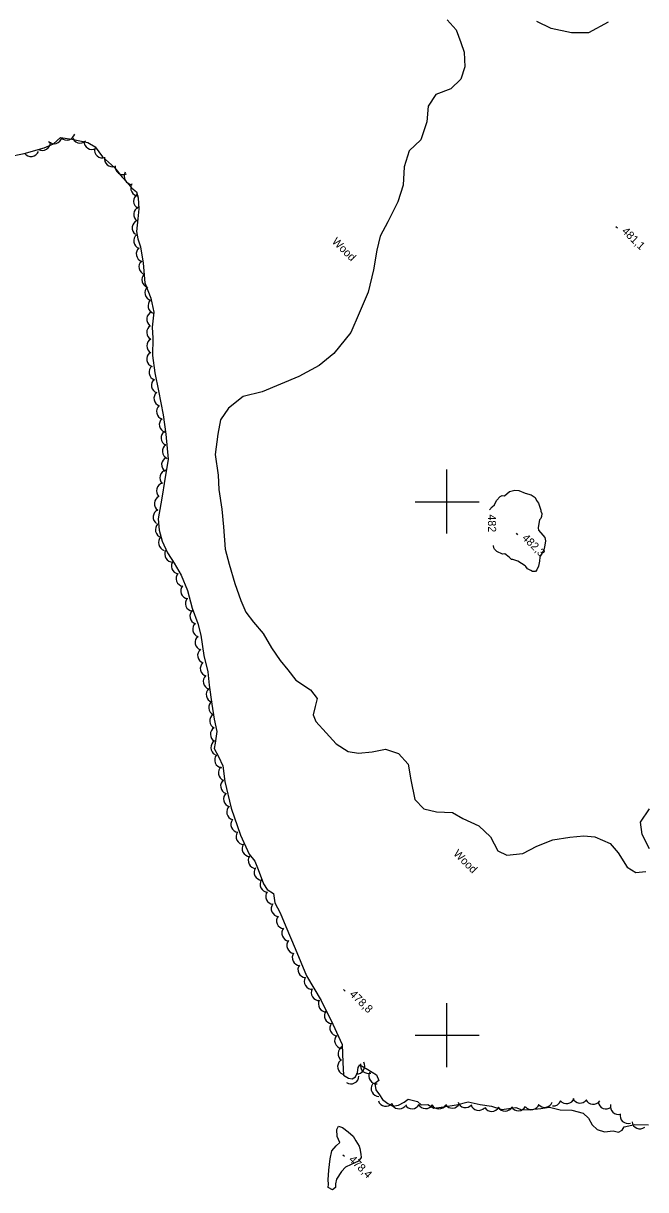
# Model space of a CAD drawing. Extents: x 642515 to 647219, y 6080136 to 6084356.
# Drawn here: x 643641.3 to 643874.6, y 6082342.3 to 6082779.5 of the extents above; entities that cross this region are included whole.
import ezdxf

# ---------------------------------------------------------------- set-up
doc = ezdxf.new("R2010")
doc.units = 0
for name, color, linetype in [('Level 1', 7, 'Continuous'), ('Level 2', 7, 'Continuous'), ('Level 3', 7, 'Continuous'), ('Level 4', 7, 'Continuous'), ('Level 44', 7, 'Continuous'), ('Level 61', 7, 'Continuous')]:
    doc.layers.add(name, color=color, linetype=linetype)

msp = doc.modelspace()

# ---------------------------------------------------------------- linework, layer by layer
at = {"layer": 'Level 1'}
for points in [[(643800.18, 6082780.75), (643803.59, 6082776.96), (643805.33, 6082772.27), (643806.57, 6082768.58), (643806.88, 6082763.16), (643805.33, 6082758.57), (643801.59, 6082754.94), (643795.9, 6082752.77), (643793.09, 6082748.46), (643792.57, 6082742.47), (643790.29, 6082735.81), (643786, 6082731.67), (643784.09, 6082725.69), (643783.7, 6082718.73), (643781.72, 6082712.51), (643778.01, 6082705.05), (643775.13, 6082699.72), (643773.8, 6082694.47)], [(643860.6, 6082779.91), (643853.21, 6082775.85), (643846.84, 6082775.85), (643839.13, 6082777.45), (643833.85, 6082780.12)], [(643773.8, 6082694.47), (643772.57, 6082687.11), (643770.62, 6082678.69), (643767.18, 6082670.85), (643764.15, 6082663.56), (643757.7, 6082655.64), (643752.25, 6082651.25), (643744.63, 6082647.02), (643730.85, 6082641.38), (643723.77, 6082639.54), (643718.28, 6082635.19), (643715.24, 6082630.79), (643714.24, 6082625.49), (643713.24, 6082617.78), (643714.32, 6082610.06), (643714.63, 6082604.75), (643715.7, 6082597.36), (643716.32, 6082590.68), (643716.94, 6082582.37), (643718.52, 6082576.76), (643720.64, 6082569.52), (643722.92, 6082563.05), (643724.77, 6082558.68), (643727.56, 6082555), (643731.27, 6082550.73), (643734.35, 6082545.4), (643737.64, 6082540.58), (643740.42, 6082537.15), (643743.46, 6082533.25), (643748.97, 6082529.68), (643751.45, 6082526.43), (643750.75, 6082523.43), (643749.93, 6082520.23), (643750.99, 6082517.72), (643754.9, 6082513.5), (643758.65, 6082509.36), (643763.1, 6082506.51), (643766.96, 6082505.9), (643772.1, 6082506.37), (643777.14, 6082507.4), (643781.98, 6082505.74), (643785.59, 6082501.79), (643786.53, 6082495.92), (643788.12, 6082488.46), (643791.5, 6082485.03), (643796.23, 6082483.86), (643802.18, 6082483.68), (643806.11, 6082481.45), (643812.02, 6082478.6), (643816.41, 6082474.49)], [(643876.06, 6082469.98), (643873.24, 6082475.39), (643872.69, 6082479.98), (643875.99, 6082484.97)], [(643816.41, 6082474.49), (643819.14, 6082469.33), (643822.6, 6082467.6), (643828.59, 6082468.24), (643833.77, 6082471.06), (643839.84, 6082473.4), (643846.13, 6082474.38), (643851.43, 6082474.94), (643855.56, 6082474.55), (643861.33, 6082471.97), (643864.34, 6082468.48), (643867.65, 6082463.1), (643870.95, 6082461.21), (643874.72, 6082461.53)]]:
    msp.add_lwpolyline(points, dxfattribs=at)
at = {"layer": 'Level 2'}
for points in [[(643816.13, 6082597.06), (643817.13, 6082598.17), (643817.91, 6082599.02), (643818.72, 6082600.61), (643820.11, 6082602.14), (643820.83, 6082602.42), (643821.73, 6082602.39), (643823.52, 6082604.02), (643825.61, 6082604.46), (643827.08, 6082604.37), (643829.49, 6082603.28), (643831.72, 6082602.66), (643833.15, 6082601.68), (643833.6, 6082600.81), (643833.69, 6082600.57), (643834.47, 6082599.56), (643835.33, 6082596.92), (643835.34, 6082596.6), (643835.63, 6082595.72), (643835.52, 6082594.58), (643835.32, 6082593.83), (643834.85, 6082593.32), (643834.51, 6082591.93), (643834.27, 6082590.29), (643834.47, 6082589.49), (643836.11, 6082587.54), (643836.8, 6082586.77), (643837.02, 6082585.48), (643836.98, 6082584.58), (643836.72, 6082583.27), (643836.45, 6082582.12), (643836.24, 6082581.54), (643835.03, 6082579.69), (643834.88, 6082579.36), (643834.79, 6082577.9), (643834.53, 6082576.58), (643834.4, 6082575.93), (643833.81, 6082574.6), (643833.36, 6082573.93), (643832.14, 6082573.94), (643831.55, 6082574.32), (643830.3, 6082574.98), (643829.69, 6082575.85), (643829.43, 6082576.08), (643826.74, 6082577.88)], [(643826.74, 6082577.88), (643824.76, 6082578.43), (643824.35, 6082578.49), (643823.42, 6082579.33), (643821.81, 6082580.63), (643820.92, 6082580.5), (643818.76, 6082581.53), (643817.91, 6082582.29), (643817.64, 6082582.85), (643817.59, 6082583.74)]]:
    msp.add_lwpolyline(points, dxfattribs=at)
at = {"layer": 'Level 3'}
for p, q in [((643863.43, 6082703.34), (643864, 6082702.78)), ((643826.02, 6082588.34), (643826.59, 6082587.78)), ((643761.38, 6082417.29), (643761.96, 6082416.73)), ((643761.09, 6082355.34), (643761.66, 6082354.78))]:
    msp.add_line(p, q, dxfattribs=at)
at = {"layer": 'Level 4'}
for points in [[(643635.5, 6082729.42), (643641.61, 6082730.68), (643649.19, 6082732.72), (643652.67, 6082734.25), (643655.28, 6082736.65), (643659.52, 6082736.09)], [(643659.52, 6082736.09), (643665.53, 6082734.8), (643668.24, 6082733.13), (643671.03, 6082729.45), (643675.56, 6082725.36), (643678.38, 6082721.73), (643680.38, 6082719.69), (643681.92, 6082717.76), (643683.76, 6082716.33), (643684.33, 6082714.1), (643684.68, 6082709.97), (643684.28, 6082706.21), (643683.73, 6082701.42), (643684.21, 6082698.65), (643685.2, 6082695.66), (643686.23, 6082689.59), (643686.85, 6082682.19), (643689.14, 6082676.39), (643690.29, 6082671.15), (643689.61, 6082665.61), (643689.93, 6082661.44), (643689.76, 6082654.99), (643690.57, 6082648.5), (643691.97, 6082641.72), (643693.78, 6082632.7), (643694.72, 6082625.4), (643695.57, 6082616.09), (643694.12, 6082606.91), (643693.52, 6082603.02), (643692.82, 6082599.3), (643691.87, 6082593.71), (643692.27, 6082589.47), (643693.32, 6082585.34), (643695.44, 6082581.02), (643697.91, 6082577.09), (643700.49, 6082572.59), (643702.89, 6082566.85), (643704.61, 6082560.26), (643706.77, 6082554.51), (643707.91, 6082550.14), (643708.99, 6082542.49), (643710.55, 6082536.43), (643711.04, 6082531.33), (643711.97, 6082524.21), (643712.89, 6082518.57), (643713.81, 6082513.95), (643713.23, 6082509.58), (643712.93, 6082507.6), (643714.44, 6082504.68), (643716.15, 6082501.13), (643716.89, 6082495.27), (643719.24, 6082485.32)], [(643719.24, 6082485.32), (643722.7, 6082475.15), (643726, 6082468.08), (643728.15, 6082465.36), (643729.42, 6082462.28), (643731.39, 6082456.94), (643732.74, 6082454.72), (643735.11, 6082453.29), (643735.67, 6082449.76), (643737.55, 6082446.05), (643739.71, 6082440.93), (643743.23, 6082432.64), (643747.47, 6082422.48), (643752.96, 6082413.2), (643757.29, 6082404.35), (643760.81, 6082396.68), (643761.11, 6082389.92), (643761.37, 6082385.19), (643763.21, 6082384.04), (643764.65, 6082383.83), (643765.79, 6082384.59), (643766.56, 6082386.14), (643766.83, 6082388.07), (643767.42, 6082389.08), (643770.46, 6082387.28), (643773.71, 6082385.28), (643774.6, 6082383.24), (643773.04, 6082382.02), (643773.41, 6082379.67), (643774.9, 6082377.87), (643775.97, 6082376.13), (643778.01, 6082374.6), (643779.87, 6082373.55), (643781.96, 6082373.99), (643784.06, 6082375.12), (643785.56, 6082376.17), (643789.11, 6082375.38), (643790.41, 6082374.06), (643792.97, 6082374.23), (643795.25, 6082372.8), (643797.92, 6082373.18), (643803.7, 6082374.09), (643808.09, 6082375.18), (643812.63, 6082374.19), (643816.83, 6082373.51), (643820.73, 6082372.32), (643825.91, 6082373.08), (643828.24, 6082372.22), (643831.42, 6082372.3), (643835.32, 6082372.67)], [(643835.32, 6082372.67), (643838.55, 6082373.16), (643842.52, 6082372.23), (643846.93, 6082372.13), (643851.16, 6082370.96), (643853.22, 6082369.1), (643854.5, 6082366.56), (643856.38, 6082364.86), (643859.13, 6082363.94), (643862.45, 6082364.36), (643864.44, 6082363.81), (643865.86, 6082364.53), (643866.61, 6082365.88), (643870.56, 6082366.66), (643875.71, 6082366.51)], [(643767.49, 6082357.74), (643767.9, 6082355.6), (643767.97, 6082354.3), (643766.94, 6082352.98), (643764.28, 6082351.66), (643762.09, 6082350.68), (643760.54, 6082349.13), (643758.67, 6082346.18), (643758.39, 6082344.49), (643758.35, 6082343.06), (643757.25, 6082342.27), (643755.62, 6082343.04), (643755.71, 6082344.27), (643755.54, 6082345.98), (643755.87, 6082349.55), (643756.33, 6082353.78), (643756.93, 6082356.87), (643758.59, 6082358.71), (643760.03, 6082359.89), (643758.92, 6082362.2), (643758.9, 6082364.77), (643759.49, 6082366.03), (643761.02, 6082365.58), (643763.07, 6082363.97), (643764.99, 6082362.31), (643765.95, 6082360.52), (643767.16, 6082358.58), (643767.49, 6082357.74)]]:
    msp.add_lwpolyline(points, dxfattribs=at)
at = {"layer": 'Level 44'}
for centre, start, end in [((643657.68, 6082738.7), 225.7416, 345.7195), ((643648.47, 6082734.81), 241.0951, 1.0731), ((643652.86, 6082737.34), 225.7416, 345.7195), ((643662.63, 6082737.55), 192.7146, 312.6926), ((643667.08, 6082735.17), 177.7726, 297.7505), ((643644.21, 6082732.55), 218.028, 338.0059), ((643670.98, 6082731.99), 168.6625, 288.6405), ((643674.73, 6082728.68), 168.6625, 288.6405), ((643678.74, 6082725.75), 174.4096, 294.3876), ((643682.14, 6082722.07), 149.2636, 269.2416), ((643684.58, 6082717.71), 149.2636, 269.2416), ((643685.64, 6082712.81), 121.9937, 241.9716), ((643685.72, 6082707.77), 113.4898, 233.4678), ((643685.15, 6082702.8), 113.4898, 233.4678), ((643685.7, 6082697.97), 131.2383, 251.2162), ((643686.67, 6082693.07), 131.2383, 251.2162), ((643687.68, 6082688.18), 132.6194, 252.5974), ((643688.77, 6082683.3), 133.3142, 253.2921), ((643689.92, 6082678.44), 133.3142, 253.2921), ((643691.07, 6082673.57), 133.3142, 253.2921), ((643690.59, 6082668.51), 112.8165, 232.7945), ((643690.59, 6082663.56), 121.2787, 241.2566), ((643690.64, 6082658.56), 119.526, 239.5039), ((643690.6, 6082653.61), 130.1346, 250.1125), ((643691.48, 6082648.69), 130.1346, 250.1125), ((643692.37, 6082643.77), 130.5932, 250.5711), ((643693.29, 6082638.86), 130.5932, 250.5711), ((643694.26, 6082633.96), 132.0251, 252.003), ((643695.3, 6082629.07), 132.0251, 252.003), ((643695.98, 6082624.09), 125.3772, 245.3551), ((643696.45, 6082619.11), 125.3772, 245.3551), ((643696.18, 6082614.07), 115.9931, 235.971), ((643695.53, 6082609.08), 105.4959, 225.4739), ((643694.27, 6082604.24), 105.4959, 225.4739), ((643693.45, 6082599.38), 115.0082, 234.9862), ((643693.01, 6082594.4), 115.0082, 234.9862), ((643693.84, 6082589.61), 133.475, 253.453), ((643695, 6082584.74), 133.475, 253.453), ((643697.34, 6082580.45), 150.4707, 270.4487), ((643699.83, 6082576.06), 140.8007, 260.7786), ((643701.6, 6082571.39), 140.8007, 260.7786), ((643703.37, 6082566.71), 140.5438, 260.5217), ((643705.12, 6082562.03), 140.5438, 260.5217), ((643706.79, 6082557.27), 131.8428, 251.8208), ((643707.81, 6082552.38), 131.8428, 251.8208), ((643708.75, 6082547.46), 130.4378, 250.4157), ((643709.66, 6082542.54), 130.4378, 250.4157), ((643710.68, 6082537.66), 132.7596, 252.7375), ((643711.78, 6082532.78), 132.7596, 252.7375), ((643712.88, 6082527.91), 132.7596, 252.7375), ((643713.82, 6082522.96), 124.0854, 244.0633), ((643714.18, 6082517.97), 124.0854, 244.0633), ((643714.46, 6082512.97), 121.7681, 241.746), ((643714.61, 6082507.97), 121.7681, 241.746), ((643716.05, 6082503.35), 141.8555, 261.8334), ((643717.45, 6082498.51), 129.6375, 249.6154), ((643718.29, 6082493.58), 129.6375, 249.6154), ((643719.4, 6082488.73), 133.4553, 253.4332), ((643720.57, 6082483.87), 133.4553, 253.4332), ((643722.15, 6082479.19), 142.739, 262.7169), ((643724.08, 6082474.6), 146.9977, 266.9756), ((643726.35, 6082470.15), 146.9977, 266.9756), ((643728.62, 6082465.69), 146.9977, 266.9756), ((643730.85, 6082461.22), 146.3703, 266.3482), ((643733.07, 6082456.74), 146.3703, 266.3482), ((643735.18, 6082452.19), 144.3905, 264.3684), ((643737.24, 6082447.64), 144.3905, 264.3684), ((643739.24, 6082443.05), 143.5269, 263.5048), ((643741.23, 6082438.45), 141.8537, 261.8316), ((643743.09, 6082433.81), 141.8537, 261.8316), ((643745.13, 6082429.27), 145.5063, 265.4843), ((643747.28, 6082424.76), 145.5063, 265.4843), ((643749.61, 6082420.38), 152.093, 272.0709), ((643752.26, 6082416.14), 152.093, 272.0709), ((643754.92, 6082411.9), 152.093, 272.0709), ((643757.21, 6082407.43), 144.1308, 264.1088), ((643759.25, 6082402.86), 144.1308, 264.1088), ((643761.02, 6082398.16), 139.3362, 259.3142), ((643762.28, 6082393.27), 116.2573, 236.2353), ((643762.12, 6082388.36), 130.3262, 250.3041), ((643766.3, 6082388.66), 266.9975, 26.9754), ((643770.66, 6082388.82), 168.0856, 288.0636), ((643764.13, 6082384.92), 237.5432, 357.5212), ((643773.83, 6082384.91), 152.8181, 272.7961), ((643774.7, 6082380.17), 147.3272, 267.3052), ((643777.25, 6082376.52), 199.2458, 319.2238), ((643782.16, 6082375.58), 199.2458, 319.2238), ((643802.07, 6082375.83), 214.3887, 334.3666), ((643807.13, 6082376.04), 197.8541, 317.8321), ((643836.75, 6082376.1), 219.9886, 339.9665), ((643840.03, 6082376.67), 263.61, 339.6406), ((643844.96, 6082377.51), 219.6627, 339.6406), ((643849.99, 6082377.72), 204.5845, 324.5625), ((643854.96, 6082377.25), 204.5845, 324.5625), ((643859.74, 6082375.54), 189.4055, 309.3835), ((643787.1, 6082375.63), 211.0239, 331.0019), ((643792.11, 6082375.65), 208.8477, 328.8257), ((643797.11, 6082375.55), 208.8477, 328.8257), ((643812.01, 6082374.99), 197.8541, 317.8321), ((643816.9, 6082374.6), 211.1813, 331.1592), ((643821.89, 6082374.7), 211.1813, 331.1592), ((643826.89, 6082374.86), 212.0831, 332.061), ((643831.82, 6082375.24), 219.9886, 339.9665), ((643864.37, 6082373.48), 166.9917, 286.9697), ((643868.02, 6082370.07), 166.9917, 286.9697), ((643872.46, 6082368.07), 187.3168, 307.2947)]:
    msp.add_arc(centre, 3, start, end, dxfattribs=at)
at = {"layer": 'Level 61'}
for p, q in [((643800, 6082612.16), (643800, 6082588.16)), ((643812.16, 6082600), (643788.16, 6082600)), ((643800, 6082412.16), (643800, 6082388.16)), ((643812.16, 6082400), (643788.16, 6082400))]:
    msp.add_line(p, q, dxfattribs=at)

# ---------------------------------------------------------------- texts
at = {"layer": 'Level 2'}
msp.add_text('482', height=3, rotation=270.8495, dxfattribs=at).set_placement((643815.47, 6082595.37))
at = {"layer": 'Level 3'}
for s, p in [('481,1', (643865.46, 6082701.29)), ('482,3', (643828.05, 6082586.3)), ('478,8', (643763.41, 6082415.25)), ('478,4', (643763.12, 6082353.3))]:
    msp.add_text(s, height=3, rotation=315.59, dxfattribs=at).set_placement(p)
at = {"layer": 'Level 44'}
for p in [(643756.81, 6082697.43), (643802.31, 6082467.97)]:
    msp.add_text('Wood', height=3, rotation=315.1749, dxfattribs=at).set_placement(p)

doc.saveas('drawing.dxf')
